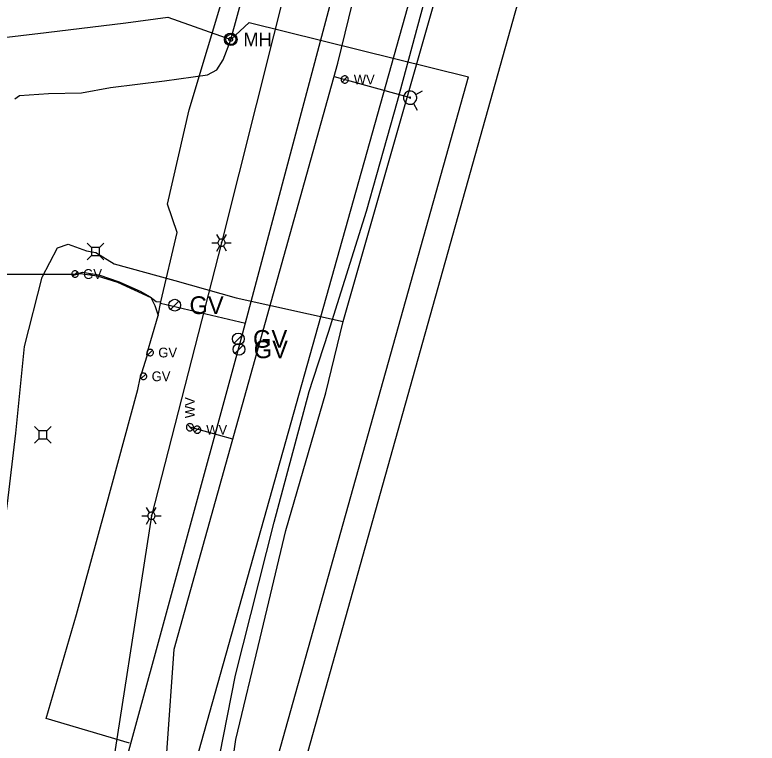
# Model space of a CAD drawing. Extents: x 596028 to 606371, y 330010 to 403088.
# Drawn here: x 604878.9 to 605172.3, y 336030.1 to 336317.8 of the extents above; entities that cross this region are included whole.
import ezdxf

# ---------------------------------------------------------------- set-up
doc = ezdxf.new("R2010")
doc.units = 0
for name, color, linetype in [('Default', 7, 'Continuous'), ('E_LTG', 7, 'Continuous'), ('E_LTG_CID', 7, 'Continuous'), ('E_UTL_E', 7, 'Continuous'), ('E_UTL_E_UG', 7, 'Continuous'), ('E_UTL_FO_UG_MWFN', 7, 'Continuous'), ('E_UTL_G', 7, 'Continuous'), ('E_UTL_G_UG', 7, 'Continuous'), ('E_UTL_SAN_UG', 7, 'Continuous'), ('E_UTL_TV_UG', 7, 'Continuous'), ('E_UTL_W', 7, 'Continuous'), ('E_UTL_W_UG', 7, 'Continuous'), ('E_UTL_WHydrant', 7, 'Continuous')]:
    doc.layers.add(name, color=color, linetype=linetype)

# ---------------------------------------------------------------- blocks, each defined once
blk = doc.blocks.new('MH')
at = {"layer": 'Default'}
for radius in [15.2, 12.2, 4.57]:
    blk.add_circle((0, 0), radius, dxfattribs=at)
blk.add_text('MH', height=32.92, dxfattribs=at).set_placement((30.5, -16.5))

msp = doc.modelspace()

# ---------------------------------------------------------------- linework, layer by layer
at = {"layer": 'E_LTG'}
for points in [[(604959.89, 336229.06), (604958.7, 336231.12)], [(604961.32, 336229.06), (604962.51, 336231.12)], [(604956.8, 336227.82), (604959.18, 336227.82)], [(604962.04, 336227.82), (604962.01, 336228.09), (604961.93, 336228.35), (604961.81, 336228.59), (604961.64, 336228.8), (604961.44, 336228.98), (604961.2, 336229.12), (604960.94, 336229.21), (604960.67, 336229.25), (604960.4, 336229.23), (604960.14, 336229.17), (604959.89, 336229.06), (604959.67, 336228.9), (604959.48, 336228.7), (604959.34, 336228.47), (604959.24, 336228.22), (604959.18, 336227.95), (604959.18, 336227.68), (604959.24, 336227.42), (604959.34, 336227.16), (604959.48, 336226.94), (604959.67, 336226.74), (604959.89, 336226.58), (604960.14, 336226.47), (604960.4, 336226.4), (604960.67, 336226.39), (604960.94, 336226.43), (604961.2, 336226.52), (604961.44, 336226.65), (604961.64, 336226.83), (604961.81, 336227.05), (604961.93, 336227.29), (604962.01, 336227.55), (604962.04, 336227.82)], [(604962.04, 336227.82), (604962.01, 336228.09), (604961.93, 336228.35), (604961.81, 336228.59), (604961.64, 336228.8), (604961.44, 336228.98), (604961.2, 336229.12), (604960.94, 336229.21), (604960.67, 336229.25), (604960.4, 336229.23), (604960.14, 336229.17), (604959.89, 336229.06), (604959.67, 336228.9), (604959.48, 336228.7), (604959.34, 336228.47), (604959.24, 336228.22), (604959.18, 336227.95), (604959.18, 336227.68), (604959.24, 336227.42), (604959.34, 336227.16), (604959.48, 336226.94), (604959.67, 336226.74), (604959.89, 336226.58), (604960.14, 336226.47), (604960.4, 336226.4), (604960.67, 336226.39), (604960.94, 336226.43), (604961.2, 336226.52), (604961.44, 336226.65), (604961.64, 336226.83), (604961.81, 336227.05), (604961.93, 336227.29), (604962.01, 336227.55), (604962.04, 336227.82)], [(604962.04, 336227.82), (604962.01, 336228.09), (604961.93, 336228.35), (604961.81, 336228.59), (604961.64, 336228.8), (604961.44, 336228.98), (604961.2, 336229.12), (604960.94, 336229.21), (604960.67, 336229.25), (604960.4, 336229.23), (604960.14, 336229.17), (604959.89, 336229.06), (604959.67, 336228.9), (604959.48, 336228.7), (604959.34, 336228.47), (604959.24, 336228.22), (604959.18, 336227.95), (604959.18, 336227.68), (604959.24, 336227.42), (604959.34, 336227.16), (604959.48, 336226.94), (604959.67, 336226.74), (604959.89, 336226.58), (604960.14, 336226.47), (604960.4, 336226.4), (604960.67, 336226.39), (604960.94, 336226.43), (604961.2, 336226.52), (604961.44, 336226.65), (604961.64, 336226.83), (604961.81, 336227.05), (604961.93, 336227.29), (604962.01, 336227.55), (604962.04, 336227.82)], [(604960.73, 336227.82), (604960.72, 336227.84), (604960.72, 336227.86), (604960.71, 336227.88), (604960.69, 336227.9), (604960.68, 336227.92), (604960.66, 336227.93), (604960.63, 336227.93), (604960.61, 336227.94), (604960.59, 336227.94), (604960.57, 336227.93), (604960.55, 336227.92), (604960.53, 336227.91), (604960.51, 336227.89), (604960.5, 336227.87), (604960.49, 336227.85), (604960.49, 336227.83), (604960.49, 336227.81), (604960.49, 336227.78), (604960.5, 336227.76), (604960.51, 336227.74), (604960.53, 336227.73), (604960.55, 336227.72), (604960.57, 336227.71), (604960.59, 336227.7), (604960.61, 336227.7), (604960.63, 336227.7), (604960.66, 336227.71), (604960.68, 336227.72), (604960.69, 336227.74), (604960.71, 336227.75), (604960.72, 336227.77), (604960.72, 336227.8), (604960.73, 336227.82)], [(604962.04, 336227.82), (604964.42, 336227.82)], [(604958.7, 336224.52), (604959.89, 336226.58)], [(604962.51, 336224.52), (604961.32, 336226.58)], [(604932.15, 336121.17), (604930.96, 336123.23)], [(604933.58, 336121.17), (604934.77, 336123.23)], [(604929.06, 336119.93), (604931.44, 336119.93)], [(604934.3, 336119.93), (604934.27, 336120.2), (604934.19, 336120.46), (604934.07, 336120.71), (604933.9, 336120.92), (604933.7, 336121.1), (604933.46, 336121.23), (604933.2, 336121.32), (604932.94, 336121.36), (604932.66, 336121.35), (604932.4, 336121.28), (604932.15, 336121.17), (604931.93, 336121.01), (604931.74, 336120.82), (604931.6, 336120.59), (604931.5, 336120.34), (604931.44, 336120.07), (604931.44, 336119.8), (604931.5, 336119.53), (604931.6, 336119.28), (604931.74, 336119.05), (604931.93, 336118.85), (604932.15, 336118.69), (604932.4, 336118.58), (604932.66, 336118.52), (604932.94, 336118.51), (604933.2, 336118.54), (604933.46, 336118.63), (604933.7, 336118.77), (604933.9, 336118.95), (604934.07, 336119.16), (604934.19, 336119.4), (604934.27, 336119.66), (604934.3, 336119.93)], [(604934.3, 336119.93), (604934.27, 336120.2), (604934.19, 336120.46), (604934.07, 336120.71), (604933.9, 336120.92), (604933.7, 336121.1), (604933.46, 336121.23), (604933.2, 336121.32), (604932.94, 336121.36), (604932.66, 336121.35), (604932.4, 336121.28), (604932.15, 336121.17), (604931.93, 336121.01), (604931.74, 336120.82), (604931.6, 336120.59), (604931.5, 336120.34), (604931.44, 336120.07), (604931.44, 336119.8), (604931.5, 336119.53), (604931.6, 336119.28), (604931.74, 336119.05), (604931.93, 336118.85), (604932.15, 336118.69), (604932.4, 336118.58), (604932.66, 336118.52), (604932.94, 336118.51), (604933.2, 336118.54), (604933.46, 336118.63), (604933.7, 336118.77), (604933.9, 336118.95), (604934.07, 336119.16), (604934.19, 336119.4), (604934.27, 336119.66), (604934.3, 336119.93)], [(604934.3, 336119.93), (604934.27, 336120.2), (604934.19, 336120.46), (604934.07, 336120.71), (604933.9, 336120.92), (604933.7, 336121.1), (604933.46, 336121.23), (604933.2, 336121.32), (604932.94, 336121.36), (604932.66, 336121.35), (604932.4, 336121.28), (604932.15, 336121.17), (604931.93, 336121.01), (604931.74, 336120.82), (604931.6, 336120.59), (604931.5, 336120.34), (604931.44, 336120.07), (604931.44, 336119.8), (604931.5, 336119.53), (604931.6, 336119.28), (604931.74, 336119.05), (604931.93, 336118.85), (604932.15, 336118.69), (604932.4, 336118.58), (604932.66, 336118.52), (604932.94, 336118.51), (604933.2, 336118.54), (604933.46, 336118.63), (604933.7, 336118.77), (604933.9, 336118.95), (604934.07, 336119.16), (604934.19, 336119.4), (604934.27, 336119.66), (604934.3, 336119.93)], [(604932.99, 336119.93), (604932.98, 336119.96), (604932.98, 336119.98), (604932.97, 336120), (604932.95, 336120.01), (604932.94, 336120.03), (604932.92, 336120.04), (604932.9, 336120.05), (604932.87, 336120.05), (604932.85, 336120.05), (604932.83, 336120.05), (604932.81, 336120.04), (604932.79, 336120.02), (604932.77, 336120.01), (604932.76, 336119.99), (604932.75, 336119.97), (604932.75, 336119.94), (604932.75, 336119.92), (604932.75, 336119.9), (604932.76, 336119.88), (604932.77, 336119.86), (604932.79, 336119.84), (604932.81, 336119.83), (604932.83, 336119.82), (604932.85, 336119.81), (604932.87, 336119.81), (604932.9, 336119.82), (604932.92, 336119.82), (604932.94, 336119.84), (604932.95, 336119.85), (604932.97, 336119.87), (604932.98, 336119.89), (604932.98, 336119.91), (604932.99, 336119.93)], [(604934.3, 336119.93), (604936.68, 336119.93)], [(604930.96, 336116.63), (604932.15, 336118.69)], [(604934.77, 336116.63), (604933.58, 336118.69)]]:
    msp.add_lwpolyline(points, dxfattribs=at)
at = {"layer": 'E_LTG_CID'}
msp.add_lwpolyline([(604988.03, 336337), (604960.61, 336227.82), (604932.87, 336119.93), (604914.53, 336002.22), (604913.02, 335913.04)], dxfattribs=at)
at = {"layer": 'E_UTL_E'}
for points in [[(604909.21, 336225.88), (604907.46, 336227.64)], [(604912.31, 336225.88), (604914.06, 336227.64)], [(604912.31, 336225.88), (604909.21, 336225.88)], [(604909.21, 336225.88), (604909.21, 336222.79)], [(604912.31, 336222.79), (604912.31, 336225.88)], [(604909.21, 336222.79), (604907.46, 336221.04)], [(604909.21, 336222.79), (604912.31, 336222.79)], [(604912.31, 336222.79), (604914.06, 336221.04)]]:
    msp.add_lwpolyline(points, dxfattribs=at)
at = {"layer": 'E_UTL_E_UG'}
msp.add_line((604964.32, 336308.13), (604971.57, 336314.85), dxfattribs=at)
for points in [[(605008.63, 336196.68), (605057.64, 336368.33), (605060.05, 336372.29), (605064.33, 336397.87), (605068.34, 336425.32), (605074.89, 336456.97), (605090.92, 336522.59), (605106.66, 336579.53), (605110.34, 336595.28), (605128.69, 336673.59), (605128.48, 336717.48), (605129.55, 336741.75), (605130.77, 336763.77), (605133.86, 336788.7), (605136.04, 336801.96), (605136.21, 336812.95)], [(604964.23, 336308.17), (605017.56, 336502.37)], [(604980.68, 335886.76), (604991.87, 336016.1), (605102.55, 336410.88), (605260.15, 336409.56), (605587.73, 336403.22)], [(604704.02, 336267.04), (604800.75, 336287.79), (604819.22, 336291.81), (604825.86, 336292.71), (604861.04, 336307.3), (604891.31, 336310.84), (604922.81, 336314.74), (604939.41, 336316.89), (604964.23, 336308.17)], [(604971.57, 336314.85), (605058.19, 336293.4)], [(604878.89, 336284.69), (604880.77, 336285.93), (604892.16, 336286.83), (604905.26, 336287.1), (604916.75, 336289.09), (604938.06, 336291.82), (604955.01, 336294.11), (604958.77, 336296.14), (604961.26, 336300.1), (604964.24, 336308.04)], [(604968.7, 335875.97), (604981, 336018.08), (605058.19, 336293.4)], [(604873.81, 336109.11), (604875.97, 336124.72), (604879.3, 336152.55), (604882.75, 336186.83), (604889.74, 336214.22), (604895.74, 336225.81), (604900.01, 336227.21)], [(604900.01, 336227.21), (604907.19, 336224.6), (604910.89, 336223.95), (604918.09, 336219.44), (604942.07, 336212.83), (604966.42, 336206), (605008.63, 336196.68)], [(604950.37, 335861.21), (604952.66, 335897.52), (604957.54, 335971.28), (604966.18, 336031.51), (604975.9, 336071.51), (604986.04, 336114.11), (605001.87, 336168.57), (605008.63, 336196.68)]]:
    msp.add_lwpolyline(points, dxfattribs=at)
at = {"layer": 'E_UTL_FO_UG_MWFN'}
for points in [[(604888.41, 336153.43), (604886.66, 336155.18)], [(604891.51, 336153.43), (604893.26, 336155.18)], [(604891.51, 336153.43), (604888.41, 336153.43)], [(604888.41, 336153.43), (604888.41, 336150.33)], [(604891.51, 336150.33), (604891.51, 336153.43)], [(604888.41, 336150.33), (604886.66, 336148.58)], [(604888.41, 336150.33), (604891.51, 336150.33)], [(604891.51, 336150.33), (604893.26, 336148.58)]]:
    msp.add_lwpolyline(points, dxfattribs=at)
at = {"layer": 'E_UTL_G'}
for points in [[(604903.98, 336215.44), (604903.96, 336215.69), (604903.89, 336215.92), (604903.77, 336216.14), (604903.62, 336216.33), (604903.44, 336216.49), (604903.23, 336216.61), (604903, 336216.69), (604902.76, 336216.73), (604902.51, 336216.71), (604902.28, 336216.66), (604902.05, 336216.56), (604901.85, 336216.41), (604901.69, 336216.24), (604901.55, 336216.03), (604901.46, 336215.81), (604901.42, 336215.57), (604901.42, 336215.32), (604901.46, 336215.08), (604901.55, 336214.86), (604901.69, 336214.65), (604901.85, 336214.47), (604902.05, 336214.33), (604902.28, 336214.23), (604902.51, 336214.17), (604902.76, 336214.16), (604903, 336214.2), (604903.23, 336214.28), (604903.44, 336214.4), (604903.62, 336214.56), (604903.77, 336214.75), (604903.89, 336214.97), (604903.96, 336215.2), (604903.98, 336215.44)], [(604901.79, 336214.54), (604903.6, 336216.35)], [(604940.45, 336201.49), (604943.75, 336204.78)], [(604965.56, 336188.16), (604968.86, 336191.46)], [(604965.85, 336184.03), (604969.15, 336187.33)], [(604933.66, 336184.42), (604933.64, 336184.66), (604933.57, 336184.9), (604933.46, 336185.12), (604933.31, 336185.31), (604933.12, 336185.47), (604932.91, 336185.59), (604932.68, 336185.67), (604932.44, 336185.7), (604932.19, 336185.69), (604931.96, 336185.63), (604931.74, 336185.53), (604931.54, 336185.39), (604931.37, 336185.22), (604931.24, 336185.01), (604931.15, 336184.78), (604931.1, 336184.54), (604931.1, 336184.3), (604931.15, 336184.06), (604931.24, 336183.83), (604931.37, 336183.63), (604931.54, 336183.45), (604931.74, 336183.31), (604931.96, 336183.21), (604932.19, 336183.15), (604932.44, 336183.14), (604932.68, 336183.17), (604932.91, 336183.25), (604933.12, 336183.38), (604933.31, 336183.54), (604933.46, 336183.73), (604933.57, 336183.95), (604933.64, 336184.18), (604933.66, 336184.42)], [(604931.47, 336183.51), (604933.28, 336185.33)], [(604931.04, 336175.04), (604931.02, 336175.28), (604930.95, 336175.51), (604930.83, 336175.73), (604930.68, 336175.92), (604930.5, 336176.08), (604930.29, 336176.2), (604930.06, 336176.28), (604929.82, 336176.32), (604929.57, 336176.31), (604929.34, 336176.25), (604929.11, 336176.15), (604928.91, 336176.01), (604928.75, 336175.83), (604928.61, 336175.62), (604928.52, 336175.4), (604928.48, 336175.16), (604928.48, 336174.91), (604928.52, 336174.67), (604928.61, 336174.45), (604928.75, 336174.24), (604928.91, 336174.07), (604929.11, 336173.92), (604929.34, 336173.82), (604929.57, 336173.77), (604929.82, 336173.75), (604930.06, 336173.79), (604930.29, 336173.87), (604930.5, 336173.99), (604930.68, 336174.15), (604930.83, 336174.34), (604930.95, 336174.56), (604931.02, 336174.79), (604931.04, 336175.04)], [(604928.85, 336174.13), (604930.66, 336175.94)]]:
    msp.add_lwpolyline(points, dxfattribs=at)
for centre in [(604942.1, 336203.14), (604967.21, 336189.81), (604967.5, 336185.68)]:
    msp.add_circle(centre, 2.33, dxfattribs=at)
at = {"layer": 'E_UTL_G_UG'}
for p, q in [((604872.43, 336215.44), (604902.69, 336215.44)), ((604936.44, 336203.99), (604970.05, 336196.06))]:
    msp.add_line(p, q, dxfattribs=at)
for points in [[(604947.77, 336280.3), (604969.19, 336351.45), (604980.36, 336393.71), (604994.86, 336441.23), (605007.11, 336488.05), (605022.16, 336540.99), (605036.14, 336593.75), (605045.56, 336633.88), (605050.72, 336657.87), (605053.8, 336682.24), (605055.24, 336717.3)], [(604920.42, 336014.05), (604967.96, 336188.2), (605007.72, 336337.72)], [(604891.24, 336039.78), (604903.3, 336080.91), (604914.57, 336122.28), (604927.45, 336169.77), (604928.47, 336174.31), (604931.14, 336183.19), (604931.01, 336183.73), (604935.5, 336199.09), (604936.55, 336204.43), (604943.02, 336231.87), (604939.24, 336243.08), (604947.77, 336280.3)], [(604901.77, 336214.98), (604905.6, 336216.15), (604912.05, 336215.09), (604920.14, 336212.42), (604928.75, 336208.56), (604932.43, 336206.45), (604934.76, 336204.55), (604936.55, 336204.43)], [(604901.77, 336214.98), (604904.8, 336215.71), (604911.45, 336214.71), (604919.48, 336212.18), (604932.58, 336206.23), (604934.22, 336203.04), (604935.5, 336199.09)], [(604924.23, 336030.1), (604891.24, 336039.78)]]:
    msp.add_lwpolyline(points, dxfattribs=at)
at = {"layer": 'E_UTL_SAN_UG'}
msp.add_line((604948.46, 336015.86), (605040.61, 336343.83), dxfattribs=at)
at = {"layer": 'E_UTL_TV_UG'}
msp.add_lwpolyline([(604953.74, 335700.7), (604947.56, 335736.19), (604941.77, 335773.97), (604943.64, 335782.51), (604943.62, 335782.47), (604940.93, 335823.43), (604944.35, 335865.62), (604944.84, 335892.26), (604946.69, 335923.37), (604951.72, 335970.22), (604956.7, 336009.43), (604966.16, 336057), (604981.4, 336117.37), (604995.05, 336168.57), (604995.08, 336168.59), (605002.88, 336192.51), (605017.85, 336240.31), (605030.14, 336283.75), (605041.76, 336326.86), (605047.54, 336347.25), (605060.52, 336404.97)], dxfattribs=at)
at = {"layer": 'E_UTL_W'}
for points in [[(605010.73, 336292.31), (605010.7, 336292.58), (605010.63, 336292.84), (605010.5, 336293.08), (605010.33, 336293.29), (605010.13, 336293.47), (605009.89, 336293.6), (605009.64, 336293.69), (605009.37, 336293.73), (605009.1, 336293.72), (605008.84, 336293.65), (605008.59, 336293.54), (605008.37, 336293.38), (605008.18, 336293.19), (605008.03, 336292.96), (605007.93, 336292.71), (605007.88, 336292.44), (605007.88, 336292.17), (605007.93, 336291.91), (605008.03, 336291.65), (605008.18, 336291.43), (605008.37, 336291.23), (605008.59, 336291.07), (605008.84, 336290.96), (605009.1, 336290.9), (605009.37, 336290.88), (605009.64, 336290.92), (605009.89, 336291.01), (605010.13, 336291.15), (605010.33, 336291.32), (605010.5, 336291.54), (605010.63, 336291.78), (605010.7, 336292.04), (605010.73, 336292.31)], [(605008.29, 336291.3), (605010.31, 336293.31)], [(604948.1, 336156.35), (604947.83, 336156.32), (604947.57, 336156.25), (604947.33, 336156.12), (604947.12, 336155.95), (604946.94, 336155.75), (604946.8, 336155.52), (604946.72, 336155.26), (604946.68, 336154.99), (604946.69, 336154.72), (604946.75, 336154.46), (604946.87, 336154.21), (604947.02, 336153.99), (604947.22, 336153.8), (604947.45, 336153.66), (604947.7, 336153.55), (604947.97, 336153.5), (604948.24, 336153.5), (604948.5, 336153.55), (604948.76, 336153.66), (604948.98, 336153.8), (604949.18, 336153.99), (604949.34, 336154.21), (604949.45, 336154.46), (604949.51, 336154.72), (604949.53, 336154.99), (604949.49, 336155.26), (604949.4, 336155.52), (604949.26, 336155.75), (604949.09, 336155.95), (604948.87, 336156.12), (604948.63, 336156.25), (604948.37, 336156.32), (604948.1, 336156.35)], [(604949.11, 336153.91), (604947.09, 336155.93)], [(604952.41, 336153.93), (604952.38, 336154.2), (604952.3, 336154.46), (604952.18, 336154.7), (604952.01, 336154.91), (604951.81, 336155.09), (604951.57, 336155.23), (604951.32, 336155.32), (604951.05, 336155.36), (604950.78, 336155.34), (604950.51, 336155.28), (604950.27, 336155.17), (604950.05, 336155.01), (604949.86, 336154.81), (604949.71, 336154.58), (604949.61, 336154.33), (604949.56, 336154.07), (604949.56, 336153.8), (604949.61, 336153.53), (604949.71, 336153.28), (604949.86, 336153.05), (604950.05, 336152.85), (604950.27, 336152.7), (604950.51, 336152.58), (604950.78, 336152.52), (604951.05, 336152.51), (604951.32, 336152.55), (604951.57, 336152.63), (604951.81, 336152.77), (604952.01, 336152.95), (604952.18, 336153.16), (604952.3, 336153.4), (604952.38, 336153.66), (604952.41, 336153.93)], [(604949.97, 336152.92), (604951.99, 336154.94)]]:
    msp.add_lwpolyline(points, dxfattribs=at)
at = {"layer": 'E_UTL_W_UG'}
for p, q in [((605005.16, 336293.44), (605035.15, 336285.13)), ((604965.06, 336150.17), (604948.1, 336154.92))]:
    msp.add_line(p, q, dxfattribs=at)
msp.add_lwpolyline([(604928.31, 335832.14), (604928.31, 335849.17), (604928.09, 335872.33), (604941.83, 336067.21), (605006.63, 336298.71), (605020.94, 336357.67), (605034.91, 336408.4), (605065.13, 336532.35), (605095.34, 336656.29)], dxfattribs=at)
at = {"layer": 'E_UTL_WHydrant'}
for points in [[(605034.44, 336282.61), (605034.93, 336282.52), (605035.43, 336282.52), (605035.91, 336282.62), (605036.38, 336282.81), (605036.79, 336283.09), (605037.15, 336283.44), (605037.43, 336283.84), (605037.64, 336284.3), (605037.75, 336284.79), (605037.77, 336285.28), (605037.69, 336285.78), (605037.52, 336286.25), (605037.27, 336286.68), (605036.94, 336287.05), (605036.54, 336287.35), (605036.1, 336287.58), (605035.62, 336287.71), (605035.12, 336287.75), (605034.62, 336287.7), (605034.15, 336287.56), (605033.71, 336287.32), (605033.32, 336287.01), (605033, 336286.63), (605032.75, 336286.19), (605032.59, 336285.72), (605032.53, 336285.23), (605032.56, 336284.73), (605032.68, 336284.25), (605032.89, 336283.79), (605033.18, 336283.39), (605033.55, 336283.05), (605033.97, 336282.79), (605034.44, 336282.61)], [(605037.41, 336286.4), (605040.05, 336287.88)], [(605035.09, 336284.94), (605035.13, 336284.93), (605035.17, 336284.93), (605035.21, 336284.94), (605035.24, 336284.95), (605035.27, 336284.97), (605035.3, 336285), (605035.32, 336285.03), (605035.34, 336285.07), (605035.35, 336285.1), (605035.35, 336285.14), (605035.34, 336285.18), (605035.33, 336285.22), (605035.31, 336285.25), (605035.28, 336285.28), (605035.25, 336285.3), (605035.22, 336285.32), (605035.18, 336285.33), (605035.15, 336285.33), (605035.11, 336285.33), (605035.07, 336285.32), (605035.04, 336285.3), (605035.01, 336285.27), (605034.98, 336285.25), (605034.96, 336285.21), (605034.95, 336285.18), (605034.95, 336285.14), (605034.95, 336285.1), (605034.96, 336285.06), (605034.98, 336285.03), (605035, 336285), (605035.03, 336284.97), (605035.06, 336284.95), (605035.09, 336284.94)], [(605036.42, 336282.87), (605037.9, 336280.22)]]:
    msp.add_lwpolyline(points, dxfattribs=at)

# ---------------------------------------------------------------- block references
at = {"layer": 'E_UTL_E', "xscale": 0.16404166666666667, "yscale": 0.16404166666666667}
msp.add_blockref('MH', (604964.23, 336308.17), dxfattribs=at)

# ---------------------------------------------------------------- texts
at = {"layer": 'E_UTL_G'}
for height, p in [(3.85, (604905.9, 336213.52)), (7, (604947.93, 336199.64)), (7, (604973.04, 336186.31)), (7, (604973.33, 336182.18)), (3.85, (604935.59, 336182.5)), (3.85, (604932.96, 336173.11))]:
    msp.add_text('GV', height=height, dxfattribs=at).set_placement(p)
at = {"layer": 'E_UTL_W'}
for p in [(605012.87, 336290.38), (604954.54, 336152.01)]:
    msp.add_text('WV', height=3.85, dxfattribs=at).set_placement(p)
msp.add_text('WV', height=3.85, rotation=90, dxfattribs=at).set_placement((604950.03, 336158.49))

doc.saveas('drawing.dxf')
